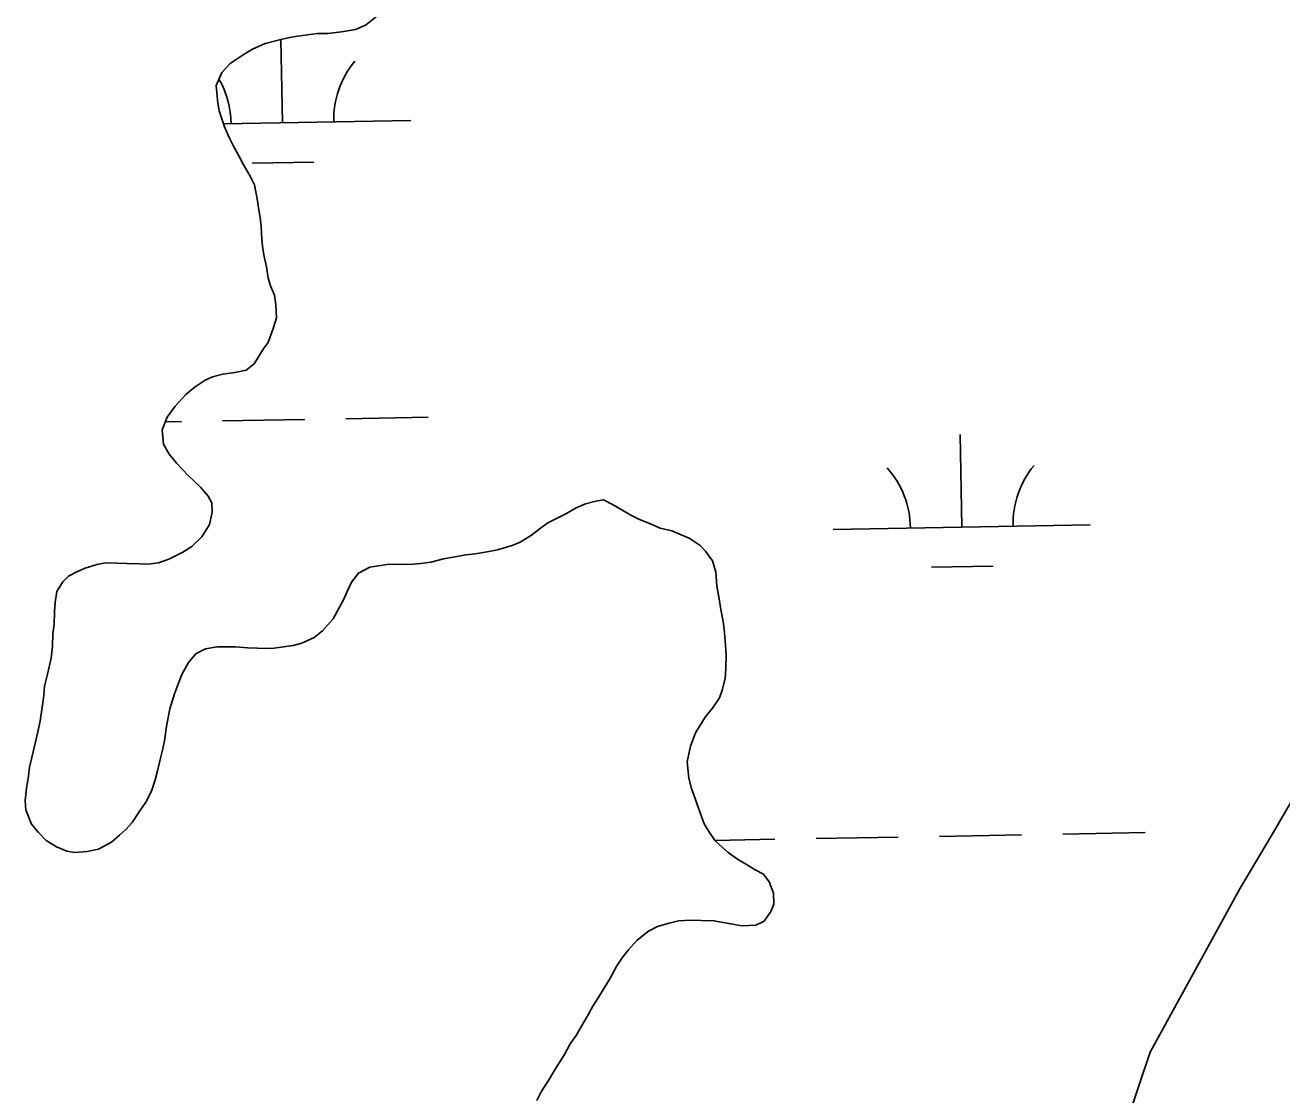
# Model space of a CAD drawing. Extents: x 3914892 to 3953151, y 242587 to 268572.
# Drawn here: x 3949044.2 to 3949533.2, y 252894.1 to 253310.1 of the extents above; entities that cross this region are included whole.
import ezdxf

# ---------------------------------------------------------------- set-up
doc = ezdxf.new("R2010")
doc.units = 0
doc.layers.add('V-TOPO-SHOR', color=7, linetype='Continuous')
doc.layers.add('V-WETL-SWMP', color=7, linetype='Continuous')

msp = doc.modelspace()

# ---------------------------------------------------------------- linework, layer by layer
at = {"layer": 'V-TOPO-SHOR'}
for points in [[(3949180.88, 253313.35), (3949176.61, 253310.09), (3949172.77, 253308.4), (3949167.37, 253307.55), (3949162.18, 253306.9), (3949157.99, 253306.81), (3949150.2, 253305.83), (3949147.2, 253305.32), (3949144.19, 253304.6), (3949137.57, 253302.99), (3949132.73, 253300.74), (3949129.49, 253298.83), (3949124.02, 253295.2), (3949120.73, 253291.71), (3949118.6, 253286.58), (3949119.21, 253279.8), (3949119.73, 253276.8), (3949121.75, 253270.57), (3949123.81, 253266.13), (3949125.13, 253263.3), (3949127.41, 253259.26), (3949129.11, 253256.02), (3949131.77, 253251.37), (3949133.47, 253247.94), (3949134.52, 253242.53), (3949135.2, 253238.33), (3949135.72, 253235.33), (3949136.02, 253231.93), (3949136.27, 253226.55), (3949136.77, 253223.15), (3949137.29, 253220.15), (3949138.18, 253216.14), (3949138.85, 253211.74), (3949139.77, 253208.73), (3949141.26, 253205.1), (3949141.75, 253201.3), (3949142.01, 253196.32), (3949140.91, 253192.57), (3949138.76, 253186.65), (3949136.9, 253184.11), (3949133.35, 253178.43), (3949130.3, 253175.93), (3949125.89, 253175.05), (3949121.1, 253174.39), (3949117.08, 253173.3), (3949114.26, 253171.99), (3949110.41, 253169.51), (3949106.94, 253166.61), (3949102.63, 253161.95), (3949099.52, 253157.65), (3949097.6, 253152.73), (3949098.04, 253147.14), (3949100.32, 253143.29), (3949103.21, 253139.63), (3949107.66, 253134.93), (3949112.52, 253130.41), (3949115.41, 253126.95), (3949116.93, 253124.31), (3949117.03, 253120.73), (3949115.91, 253115.98), (3949112.98, 253111.08), (3949109.1, 253107.4), (3949105.65, 253105.11), (3949100.2, 253102.47), (3949096.18, 253100.98), (3949091.98, 253100.5), (3949088.79, 253100.59), (3949083.82, 253100.73), (3949080.04, 253100.83), (3949075.66, 253100.95), (3949072.66, 253100.44), (3949067.64, 253098.98), (3949064.62, 253097.67), (3949061.18, 253095.77), (3949058.93, 253093.64), (3949056.64, 253089.92), (3949055.92, 253085.76), (3949055.62, 253081.98), (3949055.48, 253077.01), (3949054.99, 253073.44), (3949054.86, 253068.66), (3949054.33, 253063.9), (3949052.96, 253057.76), (3949051.84, 253053.01), (3949051.54, 253049.43), (3949051.04, 253045.66)], [(3949051.04, 253045.66), (3949050.07, 253039.51), (3949049.16, 253035.36), (3949048.26, 253031.4), (3949046.89, 253025.26), (3949045.99, 253021.5), (3949045.5, 253018.13), (3949044.77, 253013.37), (3949044.24, 253008.61), (3949044.54, 253005.01), (3949046.78, 252999.38), (3949049.48, 252996.11), (3949052.38, 252993.05), (3949056.49, 252990.55), (3949060.43, 252988.84), (3949063.6, 252988.36), (3949068.4, 252988.82), (3949072.8, 252989.7), (3949077.85, 252992.35), (3949081.12, 252995.24), (3949083.37, 252997.38), (3949085.83, 253000.09), (3949088.33, 253003.81), (3949091.44, 253008.3), (3949093.55, 253012.63), (3949094.85, 253016.58), (3949095.75, 253020.14), (3949096.88, 253025.08), (3949097.77, 253028.65), (3949098.46, 253031.81), (3949099.21, 253037.37), (3949099.9, 253040.93), (3949100.59, 253044.3), (3949102.34, 253050.03), (3949103.85, 253054.17), (3949105.35, 253057.91), (3949107.85, 253062.23), (3949110.74, 253065.73), (3949114.38, 253067.62), (3949118.98, 253068.29), (3949126.15, 253068.3), (3949130.92, 253067.96), (3949134.7, 253067.86), (3949140.27, 253067.71), (3949143.87, 253068.21), (3949148.47, 253068.88), (3949151.88, 253069.78), (3949156.72, 253072.04), (3949159.98, 253074.54), (3949164.09, 253079.2), (3949166.6, 253083.71), (3949168.28, 253086.85), (3949169.56, 253089.81), (3949171.25, 253093.55), (3949173.94, 253097.05), (3949178.38, 253099.32), (3949182.58, 253100), (3949185.79, 253100.51), (3949191.16, 253100.37), (3949195.15, 253100.46), (3949198.14, 253100.77), (3949202.14, 253101.26), (3949206.95, 253102.52), (3949210.75, 253103.21), (3949215.76, 253104.07), (3949219.35, 253104.57), (3949223.95, 253105.24), (3949227.96, 253106.13), (3949233.78, 253107.76), (3949236.81, 253109.07), (3949241.26, 253111.74), (3949244.72, 253114.43), (3949247.57, 253116.54), (3949251.21, 253118.43), (3949254.64, 253120.13), (3949258.68, 253122.41), (3949262.31, 253123.9), (3949266.32, 253124.99), (3949269.32, 253125.5), (3949273.06, 253123.61), (3949276.78, 253121.32), (3949280.11, 253119.43), (3949283.06, 253117.96), (3949287.78, 253116.03), (3949291.33, 253114.54), (3949295.88, 253113.42), (3949299.42, 253111.93), (3949302.57, 253110.65), (3949306.88, 253107.74), (3949309, 253105.49), (3949311.69, 253101.83), (3949312.96, 253097.42), (3949313.42, 253092.03), (3949314.27, 253087.03), (3949314.95, 253082.83), (3949316, 253077.42), (3949316.3, 253073.82), (3949316.77, 253069.03), (3949317.05, 253065.04), (3949316.91, 253059.87), (3949316.61, 253056.09)], [(3949316.61, 253056.09), (3949315.49, 253051.54), (3949314.41, 253048.58), (3949311.71, 253044.48), (3949308.82, 253040.97), (3949305.07, 253034.9), (3949303.14, 253029.77), (3949301.78, 253023.64), (3949302.4, 253017.25), (3949303.48, 253013.23), (3949304.6, 253010.41), (3949306.07, 253005.99), (3949307.37, 253002.37), (3949308.48, 252999.55), (3949310.19, 252996.52), (3949312.68, 252992.87), (3949317.73, 252988.35), (3949321.45, 252985.85), (3949325.56, 252983.35), (3949328.31, 252981.68), (3949331.45, 252980), (3949333.75, 252976.95), (3949335.43, 252972.52), (3949335.51, 252968.34), (3949334.43, 252965.38), (3949331.74, 252961.67), (3949328.51, 252960.17), (3949323.13, 252959.92), (3949318.77, 252960.63), (3949312.23, 252961.81), (3949307.25, 252961.95), (3949303.27, 252962.05), (3949298.48, 252961.79), (3949294.87, 252960.89), (3949290.26, 252959.62), (3949286.82, 252957.73), (3949282.34, 252954.26), (3949278.85, 252950.38), (3949276.58, 252947.45), (3949274.5, 252944.32), (3949271.77, 252939.22), (3949269.69, 252935.89), (3949267.82, 252932.96), (3949265.11, 252928.65), (3949263.43, 252925.51), (3949261.55, 252922.37), (3949258.62, 252917.27), (3949256.34, 252913.95), (3949254.04, 252909.83), (3949250.49, 252904.16), (3949248.2, 252900.43), (3949245.07, 252895.34), (3949243.39, 252892)], [(3949275.44, 252420.1), (3949293.27, 252438.53), (3949327.84, 252478.81), (3949372.9, 252538.52), (3949384.34, 252556.33), (3949395.52, 252578.92), (3949404.77, 252596.59), (3949413.88, 252616.46), (3949423.35, 252642.29), (3949429.12, 252663.84), (3949433, 252681.66), (3949436.75, 252702.47), (3949441.36, 252725.05), (3949446.12, 252746.03), (3949451.31, 252768.39), (3949453.66, 252788.64), (3949455.88, 252804.31), (3949459.43, 252824.73), (3949464.38, 252845.31), (3949468.89, 252871.87), (3949481.91, 252910.75), (3949516.92, 252974.51), (3949529.87, 252996.27), (3949543.04, 253018.81)]]:
    msp.add_lwpolyline(points, dxfattribs=at)
at = {"layer": 'V-WETL-SWMP'}
for p, q in [((3949162.18, 253306.9), (3949167.37, 253307.55)), ((3949167.37, 253307.55), (3949172.77, 253308.4)), ((3949172.77, 253308.4), (3949176.61, 253310.09)), ((3949132.73, 253300.74), (3949137.57, 253302.99)), ((3949137.57, 253302.99), (3949144.19, 253304.6)), ((3949144.36, 253272.07), (3949143.78, 253304.5)), ((3949144.19, 253304.6), (3949147.2, 253305.32)), ((3949147.2, 253305.32), (3949150.2, 253305.83)), ((3949150.2, 253305.83), (3949157.99, 253306.81)), ((3949157.99, 253306.81), (3949162.18, 253306.9)), ((3949124.02, 253295.2), (3949129.49, 253298.83)), ((3949129.49, 253298.83), (3949132.73, 253300.74)), ((3949120.73, 253291.71), (3949124.02, 253295.2)), ((3949118.6, 253286.58), (3949120.73, 253291.71)), ((3949119.21, 253279.8), (3949118.6, 253286.58)), ((3949119.73, 253276.8), (3949119.21, 253279.8)), ((3949121.75, 253270.57), (3949119.73, 253276.8)), ((3949121.39, 253271.66), (3949194.35, 253272.96)), ((3949123.81, 253266.13), (3949121.75, 253270.57)), ((3949125.13, 253263.3), (3949123.81, 253266.13)), ((3949127.41, 253259.26), (3949125.13, 253263.3)), ((3949129.11, 253256.02), (3949127.41, 253259.26)), ((3949131.77, 253251.37), (3949129.11, 253256.02)), ((3949132.63, 253256.43), (3949156.63, 253256.86)), ((3949133.47, 253247.94), (3949131.77, 253251.37)), ((3949134.52, 253242.53), (3949133.47, 253247.94)), ((3949135.2, 253238.33), (3949134.52, 253242.53)), ((3949135.71, 253235.33), (3949135.2, 253238.33)), ((3949136.02, 253231.93), (3949135.71, 253235.33)), ((3949136.27, 253226.55), (3949136.02, 253231.93)), ((3949136.77, 253223.15), (3949136.27, 253226.55)), ((3949137.29, 253220.15), (3949136.77, 253223.15)), ((3949138.18, 253216.14), (3949137.29, 253220.15)), ((3949138.85, 253211.74), (3949138.18, 253216.14)), ((3949139.76, 253208.73), (3949138.85, 253211.74)), ((3949141.26, 253205.1), (3949139.76, 253208.73)), ((3949141.75, 253201.31), (3949141.26, 253205.1)), ((3949142.01, 253196.32), (3949141.75, 253201.31)), ((3949140.91, 253192.57), (3949142.01, 253196.32)), ((3949138.76, 253186.65), (3949140.91, 253192.57)), ((3949136.9, 253184.11), (3949138.76, 253186.65)), ((3949133.35, 253178.43), (3949136.9, 253184.11)), ((3949125.89, 253175.05), (3949130.3, 253175.93)), ((3949130.3, 253175.93), (3949133.35, 253178.43)), ((3949110.41, 253169.5), (3949114.26, 253171.99)), ((3949114.26, 253171.99), (3949117.08, 253173.3)), ((3949117.08, 253173.3), (3949121.1, 253174.39)), ((3949121.1, 253174.39), (3949125.89, 253175.05)), ((3949102.63, 253161.95), (3949106.94, 253166.61)), ((3949106.94, 253166.61), (3949110.41, 253169.5)), ((3949099.52, 253157.65), (3949102.63, 253161.95)), ((3949097.6, 253152.73), (3949099.52, 253157.65)), ((3949098.8, 253155.8), (3949105.02, 253155.91)), ((3949121.02, 253156.2), (3949153.01, 253156.77)), ((3949169.01, 253157.06), (3949201, 253157.63)), ((3949098.04, 253147.14), (3949097.6, 253152.73)), ((3949100.32, 253143.29), (3949098.04, 253147.14)), ((3949408.65, 253114.91), (3949408, 253150.9)), ((3949103.21, 253139.63), (3949100.32, 253143.29)), ((3949107.66, 253134.93), (3949103.21, 253139.63)), ((3949112.52, 253130.41), (3949107.66, 253134.93)), ((3949115.41, 253126.95), (3949112.52, 253130.41)), ((3949116.93, 253124.31), (3949115.41, 253126.95)), ((3949117.03, 253120.73), (3949116.93, 253124.31)), ((3949258.68, 253122.41), (3949254.64, 253120.13)), ((3949262.31, 253123.9), (3949258.68, 253122.41)), ((3949266.32, 253124.99), (3949262.31, 253123.9)), ((3949269.32, 253125.5), (3949266.32, 253124.99)), ((3949273.06, 253123.61), (3949269.32, 253125.5)), ((3949276.78, 253121.32), (3949273.06, 253123.61)), ((3949115.91, 253115.98), (3949117.03, 253120.73)), ((3949251.2, 253118.43), (3949247.57, 253116.54)), ((3949254.64, 253120.13), (3949251.2, 253118.43)), ((3949280.11, 253119.43), (3949276.78, 253121.32)), ((3949283.06, 253117.96), (3949280.11, 253119.43)), ((3949287.78, 253116.03), (3949283.06, 253117.96)), ((3949112.98, 253111.08), (3949115.91, 253115.98)), ((3949244.72, 253114.43), (3949241.26, 253111.74)), ((3949247.57, 253116.54), (3949244.72, 253114.43)), ((3949291.33, 253114.54), (3949287.78, 253116.03)), ((3949295.88, 253113.42), (3949291.33, 253114.54)), ((3949299.42, 253111.93), (3949295.88, 253113.42)), ((3949302.57, 253110.65), (3949299.42, 253111.93)), ((3949358.65, 253114.02), (3949458.64, 253115.8)), ((3949105.65, 253105.11), (3949109.1, 253107.4)), ((3949109.1, 253107.4), (3949112.98, 253111.08)), ((3949233.78, 253107.76), (3949227.96, 253106.13)), ((3949236.81, 253109.07), (3949233.78, 253107.76)), ((3949241.26, 253111.74), (3949236.81, 253109.07)), ((3949306.88, 253107.74), (3949302.57, 253110.65)), ((3949309, 253105.49), (3949306.88, 253107.74)), ((3949096.18, 253100.98), (3949100.2, 253102.47)), ((3949100.2, 253102.47), (3949105.65, 253105.11)), ((3949206.95, 253102.52), (3949202.14, 253101.26)), ((3949210.75, 253103.21), (3949206.95, 253102.52)), ((3949215.76, 253104.07), (3949210.75, 253103.21)), ((3949219.35, 253104.57), (3949215.76, 253104.07)), ((3949223.96, 253105.24), (3949219.35, 253104.57)), ((3949227.96, 253106.13), (3949223.96, 253105.24)), ((3949311.69, 253101.83), (3949309, 253105.49)), ((3949061.18, 253095.77), (3949064.62, 253097.67)), ((3949064.62, 253097.67), (3949067.64, 253098.98)), ((3949067.64, 253098.98), (3949072.66, 253100.44)), ((3949072.66, 253100.44), (3949075.66, 253100.95)), ((3949075.66, 253100.95), (3949080.04, 253100.83)), ((3949080.04, 253100.83), (3949083.82, 253100.73)), ((3949083.82, 253100.73), (3949088.79, 253100.59)), ((3949088.79, 253100.59), (3949091.98, 253100.5)), ((3949091.98, 253100.5), (3949096.18, 253100.98)), ((3949178.38, 253099.32), (3949173.94, 253097.05)), ((3949182.58, 253100), (3949178.38, 253099.32)), ((3949185.79, 253100.51), (3949182.58, 253100)), ((3949191.16, 253100.37), (3949185.79, 253100.51)), ((3949195.14, 253100.46), (3949191.16, 253100.37)), ((3949198.14, 253100.77), (3949195.14, 253100.46)), ((3949202.14, 253101.26), (3949198.14, 253100.77)), ((3949312.96, 253097.42), (3949311.69, 253101.83)), ((3949313.41, 253092.03), (3949312.96, 253097.42)), ((3949396.92, 253099.27), (3949420.92, 253099.7)), ((3949056.64, 253089.92), (3949058.93, 253093.64)), ((3949058.93, 253093.64), (3949061.18, 253095.77)), ((3949171.25, 253093.54), (3949169.56, 253089.81)), ((3949173.94, 253097.05), (3949171.25, 253093.54)), ((3949055.92, 253085.76), (3949056.64, 253089.92)), ((3949169.56, 253089.81), (3949168.28, 253086.85)), ((3949314.27, 253087.03), (3949313.41, 253092.03)), ((3949055.62, 253081.98), (3949055.92, 253085.76)), ((3949166.6, 253083.71), (3949164.09, 253079.2)), ((3949168.28, 253086.85), (3949166.6, 253083.71)), ((3949314.95, 253082.83), (3949314.27, 253087.03)), ((3949316, 253077.42), (3949314.95, 253082.83)), ((3949055.48, 253077.01), (3949055.62, 253081.98)), ((3949164.09, 253079.2), (3949159.98, 253074.54)), ((3949054.86, 253068.66), (3949054.99, 253073.44)), ((3949054.99, 253073.44), (3949055.48, 253077.01)), ((3949159.98, 253074.54), (3949156.72, 253072.04)), ((3949316.3, 253073.83), (3949316, 253077.42)), ((3949316.77, 253069.03), (3949316.3, 253073.83)), ((3949054.33, 253063.9), (3949054.86, 253068.66)), ((3949118.98, 253068.29), (3949114.38, 253067.62)), ((3949126.15, 253068.3), (3949118.98, 253068.29)), ((3949130.92, 253067.96), (3949126.15, 253068.3)), ((3949134.7, 253067.86), (3949130.92, 253067.96)), ((3949143.87, 253068.21), (3949140.27, 253067.71)), ((3949148.47, 253068.88), (3949143.87, 253068.21)), ((3949151.88, 253069.78), (3949148.47, 253068.88)), ((3949156.72, 253072.04), (3949151.88, 253069.78)), ((3949317.05, 253065.04), (3949316.77, 253069.03)), ((3949052.96, 253057.76), (3949054.33, 253063.9)), ((3949110.74, 253065.73), (3949107.86, 253062.23)), ((3949114.38, 253067.62), (3949110.74, 253065.73)), ((3949140.27, 253067.71), (3949134.7, 253067.86)), ((3949316.91, 253059.87), (3949317.05, 253065.04)), ((3949107.86, 253062.23), (3949105.35, 253057.91)), ((3949316.61, 253056.09), (3949316.91, 253059.87)), ((3949051.84, 253053.01), (3949052.96, 253057.76)), ((3949103.85, 253054.17), (3949102.34, 253050.03)), ((3949105.35, 253057.91), (3949103.85, 253054.17)), ((3949315.49, 253051.54), (3949316.61, 253056.09)), ((3949051.04, 253045.66), (3949051.54, 253049.43)), ((3949051.54, 253049.43), (3949051.84, 253053.01)), ((3949102.34, 253050.03), (3949100.59, 253044.3)), ((3949311.71, 253044.48), (3949314.41, 253048.58)), ((3949314.41, 253048.58), (3949315.49, 253051.54)), ((3949050.07, 253039.52), (3949051.04, 253045.66)), ((3949100.59, 253044.3), (3949099.9, 253040.93)), ((3949308.82, 253040.97), (3949311.71, 253044.48)), ((3949049.16, 253035.36), (3949050.07, 253039.52)), ((3949099.9, 253040.93), (3949099.21, 253037.37)), ((3949305.07, 253034.9), (3949308.82, 253040.97)), ((3949048.26, 253031.4), (3949049.16, 253035.36)), ((3949099.21, 253037.37), (3949098.46, 253031.81)), ((3949303.14, 253029.77), (3949305.07, 253034.9)), ((3949046.89, 253025.26), (3949048.26, 253031.4)), ((3949098.46, 253031.81), (3949097.77, 253028.65)), ((3949301.78, 253023.64), (3949303.14, 253029.77)), ((3949045.99, 253021.5), (3949046.89, 253025.26)), ((3949096.88, 253025.08), (3949095.75, 253020.14)), ((3949097.77, 253028.65), (3949096.88, 253025.08)), ((3949045.5, 253018.13), (3949045.99, 253021.5)), ((3949095.75, 253020.14), (3949094.85, 253016.58)), ((3949302.4, 253017.25), (3949301.78, 253023.64)), ((3949044.77, 253013.37), (3949045.5, 253018.13)), ((3949094.85, 253016.58), (3949093.55, 253012.63)), ((3949303.48, 253013.23), (3949302.4, 253017.25)), ((3949543.04, 253018.81), (3949529.87, 252996.27)), ((3949044.24, 253008.61), (3949044.77, 253013.37)), ((3949093.55, 253012.63), (3949091.44, 253008.3)), ((3949304.6, 253010.42), (3949303.48, 253013.23)), ((3949306.07, 253005.99), (3949304.6, 253010.42)), ((3949044.54, 253005.01), (3949044.24, 253008.61)), ((3949046.78, 252999.38), (3949044.54, 253005.01)), ((3949091.44, 253008.3), (3949088.33, 253003.81)), ((3949307.37, 253002.37), (3949306.07, 253005.99)), ((3949085.83, 253000.09), (3949083.37, 252997.37)), ((3949088.33, 253003.81), (3949085.83, 253000.09)), ((3949308.48, 252999.55), (3949307.37, 253002.37)), ((3949310.19, 252996.52), (3949308.48, 252999.55)), ((3949049.48, 252996.11), (3949046.78, 252999.38)), ((3949052.38, 252993.05), (3949049.48, 252996.11)), ((3949081.12, 252995.24), (3949077.85, 252992.35)), ((3949083.37, 252997.37), (3949081.12, 252995.24)), ((3949312.68, 252992.87), (3949310.19, 252996.52)), ((3949399.95, 252994.66), (3949431.95, 252995.24)), ((3949447.94, 252995.52), (3949479.94, 252996.1)), ((3949529.87, 252996.27), (3949516.92, 252974.51)), ((3949056.49, 252990.54), (3949052.38, 252993.05)), ((3949060.43, 252988.84), (3949056.49, 252990.54)), ((3949072.8, 252989.7), (3949068.4, 252988.82)), ((3949077.85, 252992.35), (3949072.8, 252989.7)), ((3949312.52, 252993.1), (3949335.96, 252993.52)), ((3949317.73, 252988.35), (3949312.68, 252992.87)), ((3949351.96, 252993.81), (3949383.95, 252994.38)), ((3949063.6, 252988.36), (3949060.43, 252988.84)), ((3949068.4, 252988.82), (3949063.6, 252988.36)), ((3949321.45, 252985.85), (3949317.73, 252988.35)), ((3949325.56, 252983.35), (3949321.45, 252985.85)), ((3949328.31, 252981.68), (3949325.56, 252983.35)), ((3949331.45, 252980), (3949328.31, 252981.68)), ((3949333.75, 252976.95), (3949331.45, 252980)), ((3949335.42, 252972.52), (3949333.75, 252976.95)), ((3949335.51, 252968.34), (3949335.42, 252972.52)), ((3949516.92, 252974.51), (3949481.91, 252910.75)), ((3949331.74, 252961.67), (3949334.43, 252965.38)), ((3949334.43, 252965.38), (3949335.51, 252968.34)), ((3949290.26, 252959.62), (3949294.87, 252960.89)), ((3949294.87, 252960.89), (3949298.48, 252961.79)), ((3949298.48, 252961.79), (3949303.27, 252962.05)), ((3949303.27, 252962.05), (3949307.25, 252961.95)), ((3949307.25, 252961.95), (3949312.23, 252961.81)), ((3949312.23, 252961.81), (3949318.77, 252960.63)), ((3949318.77, 252960.63), (3949323.13, 252959.92)), ((3949328.51, 252960.17), (3949331.74, 252961.67)), ((3949282.34, 252954.27), (3949286.82, 252957.73)), ((3949286.82, 252957.73), (3949290.26, 252959.62)), ((3949323.13, 252959.92), (3949328.51, 252960.17)), ((3949278.85, 252950.38), (3949282.34, 252954.27)), ((3949274.5, 252944.32), (3949276.58, 252947.45)), ((3949276.58, 252947.45), (3949278.85, 252950.38)), ((3949271.77, 252939.22), (3949274.5, 252944.32)), ((3949267.82, 252932.96), (3949269.69, 252935.89)), ((3949269.69, 252935.89), (3949271.77, 252939.22)), ((3949265.11, 252928.65), (3949267.82, 252932.96)), ((3949263.43, 252925.51), (3949265.11, 252928.65)), ((3949258.62, 252917.27), (3949261.55, 252922.37)), ((3949261.55, 252922.37), (3949263.43, 252925.51)), ((3949256.34, 252913.95), (3949258.62, 252917.27)), ((3949254.04, 252909.83), (3949256.34, 252913.95)), ((3949250.5, 252904.16), (3949254.04, 252909.83)), ((3949481.91, 252910.75), (3949468.89, 252871.87)), ((3949248.2, 252900.43), (3949250.5, 252904.16)), ((3949245.07, 252895.34), (3949248.2, 252900.43)), ((3949243.39, 252892), (3949245.07, 252895.34))]:
    msp.add_line(p, q, dxfattribs=at)
for centre, start, end in [((3949199.58, 253273.53), 140.2532, 181.7968), ((3949089.11, 253271.56), 0.2532, 29.918), ((3949353.4, 253114.4), 0.2532, 41.7968), ((3949463.87, 253116.37), 140.2532, 181.7968)]:
    msp.add_arc(centre, 35.25, start, end, dxfattribs=at)

doc.saveas('drawing.dxf')
